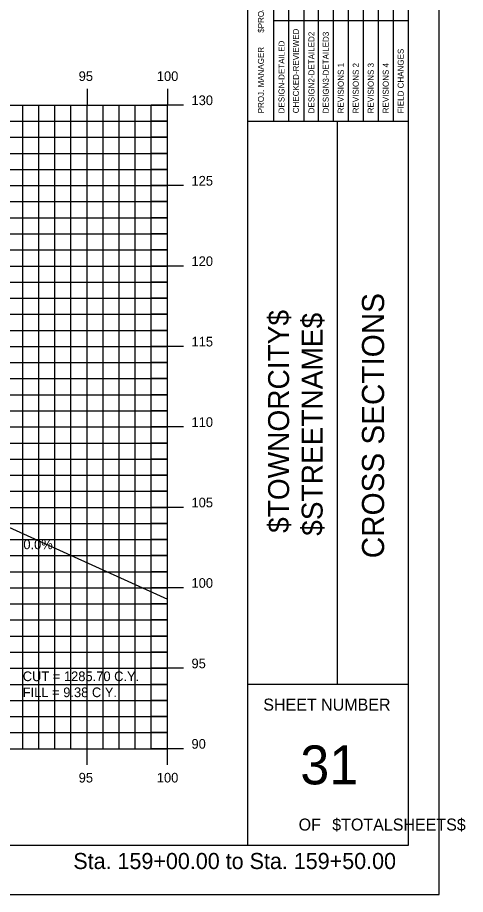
# Model space of a CAD drawing. Extents: x 850598 to 870284, y 366541 to 366651.
# Drawn here: x 853402.6 to 853430.5, y 366541.2 to 366595.7 of the extents above; entities that cross this region are included whole.
import ezdxf

# ---------------------------------------------------------------- set-up
doc = ezdxf.new("R2010")
doc.units = 0
for name, color, linetype in [('ANNOTATION', 7, 'Continuous'), ('BORDER', 7, 'Continuous'), ('D_Roadway_Centerline', 7, 'Continuous'), ('D_Text_Standard', 7, 'Continuous'), ('H_V ANNOTATION', 7, 'Continuous'), ('HIGHWAY_TITLE', 7, 'Continuous'), ('MAJOR', 7, 'Continuous'), ('MINOR', 7, 'Continuous'), ('PLOT BOUNDARY', 7, 'Continuous'), ('S_Roadway_Centerline', 7, 'Continuous')]:
    doc.layers.add(name, color=color, linetype=linetype)

msp = doc.modelspace()

# ---------------------------------------------------------------- linework, layer by layer
at = {"layer": 'BORDER'}
for p, q in [((853416.976, 366544.225), (853416.976, 366649.225)), ((853426.976, 366544.225), (853426.976, 366649.225)), ((853416.976, 366589.228), (853426.976, 366589.228)), ((853422.567, 366554.228), (853422.567, 366589.228)), ((853416.976, 366554.228), (853426.976, 366554.228)), ((853266.976, 366544.225), (853426.976, 366544.225))]:
    msp.add_line(p, q, dxfattribs=at)
for points in [[(853419.523, 366589.231), (853419.523, 366606.728)], [(853420.455, 366606.728), (853420.455, 366589.231)], [(853421.386, 366589.231), (853421.386, 366606.728)], [(853422.318, 366589.231), (853422.318, 366606.728)], [(853423.25, 366589.231), (853423.25, 366606.728)], [(853424.182, 366589.231), (853424.182, 366606.728)], [(853425.113, 366589.231), (853425.113, 366606.728)], [(853426.045, 366589.231), (853426.045, 366606.728)], [(853418.591, 366589.231), (853418.591, 366606.022)], [(853418.591, 366595.478), (853426.976, 366595.478)]]:
    msp.add_lwpolyline(points, dxfattribs=at)
at = {"layer": 'D_Roadway_Centerline'}
msp.add_lwpolyline([(853275.109, 366582.924), (853276.109, 366582.958), (853277.109, 366582.839), (853278.109, 366582.568), (853286.975, 366578.211), (853290.778, 366579.478), (853296.975, 366581.544), (853300.975, 366581.784), (853311.975, 366582.114), (853322.975, 366581.784), (853326.975, 366581.544), (853328.975, 366581.424), (853334.975, 366579.424), (853378.624, 366568.225), (853392.147, 366564.756), (853402.009, 366562.225), (853406.009, 366562.225)], dxfattribs=at)
at = {"layer": 'MAJOR'}
for p, q in [((853406.975, 366591.227), (853406.975, 366590.225)), ((853406.975, 366591.227), (853406.975, 366590.225)), ((853411.975, 366591.227), (853411.975, 366590.225)), ((853411.975, 366591.227), (853411.975, 366590.225)), ((853271.975, 366590.225), (853411.975, 366590.225)), ((853271.975, 366590.225), (853411.975, 366590.225)), ((853271.975, 366590.225), (853411.975, 366590.225)), ((853271.975, 366590.225), (853411.975, 366590.225)), ((853406.975, 366550.225), (853406.975, 366590.225)), ((853406.975, 366550.225), (853406.975, 366590.225)), ((853412.977, 366590.225), (853410.973, 366590.225)), ((853412.977, 366590.225), (853410.973, 366590.225)), ((853411.975, 366550.225), (853411.975, 366590.225)), ((853411.975, 366550.225), (853411.975, 366590.225)), ((853411.975, 366550.225), (853411.975, 366590.225)), ((853411.975, 366550.225), (853411.975, 366590.225)), ((853271.975, 366585.225), (853411.975, 366585.225)), ((853271.975, 366585.225), (853411.975, 366585.225)), ((853412.977, 366585.225), (853410.973, 366585.225)), ((853412.977, 366585.225), (853410.973, 366585.225)), ((853271.975, 366580.225), (853411.975, 366580.225)), ((853271.975, 366580.225), (853411.975, 366580.225)), ((853412.977, 366580.225), (853410.973, 366580.225)), ((853412.977, 366580.225), (853410.973, 366580.225)), ((853271.975, 366575.225), (853411.975, 366575.225)), ((853271.975, 366575.225), (853411.975, 366575.225)), ((853412.977, 366575.225), (853410.973, 366575.225)), ((853412.977, 366575.225), (853410.973, 366575.225)), ((853271.975, 366570.225), (853411.975, 366570.225)), ((853271.975, 366570.225), (853411.975, 366570.225)), ((853412.977, 366570.225), (853410.973, 366570.225)), ((853412.977, 366570.225), (853410.973, 366570.225)), ((853271.975, 366565.225), (853411.975, 366565.225)), ((853271.975, 366565.225), (853411.975, 366565.225)), ((853412.977, 366565.225), (853410.973, 366565.225)), ((853412.977, 366565.225), (853410.973, 366565.225)), ((853271.975, 366560.225), (853411.975, 366560.225)), ((853271.975, 366560.225), (853411.975, 366560.225)), ((853412.977, 366560.225), (853410.973, 366560.225)), ((853412.977, 366560.225), (853410.973, 366560.225)), ((853271.975, 366555.225), (853411.975, 366555.225)), ((853271.975, 366555.225), (853411.975, 366555.225)), ((853412.977, 366555.225), (853410.973, 366555.225)), ((853412.977, 366555.225), (853410.973, 366555.225)), ((853271.975, 366550.225), (853411.975, 366550.225)), ((853271.975, 366550.225), (853411.975, 366550.225)), ((853271.975, 366550.225), (853411.975, 366550.225)), ((853271.975, 366550.225), (853411.975, 366550.225)), ((853406.975, 366549.223), (853406.975, 366550.225)), ((853406.975, 366549.223), (853406.975, 366550.225)), ((853412.977, 366550.225), (853410.973, 366550.225)), ((853412.977, 366550.225), (853410.973, 366550.225)), ((853411.975, 366549.223), (853411.975, 366550.225)), ((853411.975, 366549.223), (853411.975, 366550.225))]:
    msp.add_line(p, q, dxfattribs=at)
at = {"layer": 'MINOR'}
for p, q in [((853402.975, 366550.225), (853402.975, 366590.225)), ((853402.975, 366550.225), (853402.975, 366590.225)), ((853403.975, 366550.225), (853403.975, 366590.225)), ((853403.975, 366550.225), (853403.975, 366590.225)), ((853404.975, 366550.225), (853404.975, 366590.225)), ((853404.975, 366550.225), (853404.975, 366590.225)), ((853405.975, 366550.225), (853405.975, 366590.225)), ((853405.975, 366550.225), (853405.975, 366590.225)), ((853407.975, 366550.225), (853407.975, 366590.225)), ((853407.975, 366550.225), (853407.975, 366590.225)), ((853408.975, 366550.225), (853408.975, 366590.225)), ((853408.975, 366550.225), (853408.975, 366590.225)), ((853409.975, 366550.225), (853409.975, 366590.225)), ((853409.975, 366550.225), (853409.975, 366590.225)), ((853410.975, 366550.225), (853410.975, 366590.225)), ((853410.975, 366550.225), (853410.975, 366590.225)), ((853271.975, 366589.225), (853411.975, 366589.225)), ((853271.975, 366589.225), (853411.975, 366589.225)), ((853411.975, 366589.225), (853410.973, 366589.225)), ((853411.975, 366589.225), (853410.973, 366589.225)), ((853271.975, 366588.225), (853411.975, 366588.225)), ((853271.975, 366588.225), (853411.975, 366588.225)), ((853411.975, 366588.225), (853410.973, 366588.225)), ((853411.975, 366588.225), (853410.973, 366588.225)), ((853271.975, 366587.225), (853411.975, 366587.225)), ((853271.975, 366587.225), (853411.975, 366587.225)), ((853411.975, 366587.225), (853410.973, 366587.225)), ((853411.975, 366587.225), (853410.973, 366587.225)), ((853271.975, 366586.225), (853411.975, 366586.225)), ((853271.975, 366586.225), (853411.975, 366586.225)), ((853411.975, 366586.225), (853410.973, 366586.225)), ((853411.975, 366586.225), (853410.973, 366586.225)), ((853271.975, 366584.225), (853411.975, 366584.225)), ((853271.975, 366584.225), (853411.975, 366584.225)), ((853411.975, 366584.225), (853410.973, 366584.225)), ((853411.975, 366584.225), (853410.973, 366584.225)), ((853271.975, 366583.225), (853411.975, 366583.225)), ((853271.975, 366583.225), (853411.975, 366583.225)), ((853411.975, 366583.225), (853410.973, 366583.225)), ((853411.975, 366583.225), (853410.973, 366583.225)), ((853271.975, 366582.225), (853411.975, 366582.225)), ((853271.975, 366582.225), (853411.975, 366582.225)), ((853411.975, 366582.225), (853410.973, 366582.225)), ((853411.975, 366582.225), (853410.973, 366582.225)), ((853271.975, 366581.225), (853411.975, 366581.225)), ((853271.975, 366581.225), (853411.975, 366581.225)), ((853411.975, 366581.225), (853410.973, 366581.225)), ((853411.975, 366581.225), (853410.973, 366581.225)), ((853271.975, 366579.225), (853411.975, 366579.225)), ((853271.975, 366579.225), (853411.975, 366579.225)), ((853411.975, 366579.225), (853410.973, 366579.225)), ((853411.975, 366579.225), (853410.973, 366579.225)), ((853271.975, 366578.225), (853411.975, 366578.225)), ((853271.975, 366578.225), (853411.975, 366578.225)), ((853411.975, 366578.225), (853410.973, 366578.225)), ((853411.975, 366578.225), (853410.973, 366578.225)), ((853271.975, 366577.225), (853411.975, 366577.225)), ((853271.975, 366577.225), (853411.975, 366577.225)), ((853411.975, 366577.225), (853410.973, 366577.225)), ((853411.975, 366577.225), (853410.973, 366577.225)), ((853271.975, 366576.225), (853411.975, 366576.225)), ((853271.975, 366576.225), (853411.975, 366576.225)), ((853411.975, 366576.225), (853410.973, 366576.225)), ((853411.975, 366576.225), (853410.973, 366576.225)), ((853271.975, 366574.225), (853411.975, 366574.225)), ((853271.975, 366574.225), (853411.975, 366574.225)), ((853411.975, 366574.225), (853410.973, 366574.225)), ((853411.975, 366574.225), (853410.973, 366574.225)), ((853271.975, 366573.225), (853411.975, 366573.225)), ((853271.975, 366573.225), (853411.975, 366573.225)), ((853411.975, 366573.225), (853410.973, 366573.225)), ((853411.975, 366573.225), (853410.973, 366573.225)), ((853271.975, 366572.225), (853411.975, 366572.225)), ((853271.975, 366572.225), (853411.975, 366572.225)), ((853411.975, 366572.225), (853410.973, 366572.225)), ((853411.975, 366572.225), (853410.973, 366572.225)), ((853271.975, 366571.225), (853411.975, 366571.225)), ((853271.975, 366571.225), (853411.975, 366571.225)), ((853411.975, 366571.225), (853410.973, 366571.225)), ((853411.975, 366571.225), (853410.973, 366571.225)), ((853271.975, 366569.225), (853411.975, 366569.225)), ((853271.975, 366569.225), (853411.975, 366569.225)), ((853411.975, 366569.225), (853410.973, 366569.225)), ((853411.975, 366569.225), (853410.973, 366569.225)), ((853271.975, 366568.225), (853411.975, 366568.225)), ((853271.975, 366568.225), (853411.975, 366568.225)), ((853411.975, 366568.225), (853410.973, 366568.225)), ((853411.975, 366568.225), (853410.973, 366568.225)), ((853271.975, 366567.225), (853411.975, 366567.225)), ((853271.975, 366567.225), (853411.975, 366567.225)), ((853411.975, 366567.225), (853410.973, 366567.225)), ((853411.975, 366567.225), (853410.973, 366567.225)), ((853271.975, 366566.225), (853411.975, 366566.225)), ((853271.975, 366566.225), (853411.975, 366566.225)), ((853411.975, 366566.225), (853410.973, 366566.225)), ((853411.975, 366566.225), (853410.973, 366566.225)), ((853271.975, 366564.225), (853411.975, 366564.225)), ((853271.975, 366564.225), (853411.975, 366564.225)), ((853411.975, 366564.225), (853410.973, 366564.225)), ((853411.975, 366564.225), (853410.973, 366564.225)), ((853271.975, 366563.225), (853411.975, 366563.225)), ((853271.975, 366563.225), (853411.975, 366563.225)), ((853411.975, 366563.225), (853410.973, 366563.225)), ((853411.975, 366563.225), (853410.973, 366563.225)), ((853271.975, 366562.225), (853411.975, 366562.225)), ((853271.975, 366562.225), (853411.975, 366562.225)), ((853411.975, 366562.225), (853410.973, 366562.225)), ((853411.975, 366562.225), (853410.973, 366562.225)), ((853271.975, 366561.225), (853411.975, 366561.225)), ((853271.975, 366561.225), (853411.975, 366561.225)), ((853411.975, 366561.225), (853410.973, 366561.225)), ((853411.975, 366561.225), (853410.973, 366561.225)), ((853271.975, 366559.225), (853411.975, 366559.225)), ((853271.975, 366559.225), (853411.975, 366559.225)), ((853411.975, 366559.225), (853410.973, 366559.225)), ((853411.975, 366559.225), (853410.973, 366559.225)), ((853271.975, 366558.225), (853411.975, 366558.225)), ((853271.975, 366558.225), (853411.975, 366558.225)), ((853411.975, 366558.225), (853410.973, 366558.225)), ((853411.975, 366558.225), (853410.973, 366558.225)), ((853271.975, 366557.225), (853411.975, 366557.225)), ((853271.975, 366557.225), (853411.975, 366557.225)), ((853411.975, 366557.225), (853410.973, 366557.225)), ((853411.975, 366557.225), (853410.973, 366557.225)), ((853271.975, 366556.225), (853411.975, 366556.225)), ((853271.975, 366556.225), (853411.975, 366556.225)), ((853411.975, 366556.225), (853410.973, 366556.225)), ((853411.975, 366556.225), (853410.973, 366556.225)), ((853271.975, 366554.225), (853411.975, 366554.225)), ((853271.975, 366554.225), (853411.975, 366554.225)), ((853411.975, 366554.225), (853410.973, 366554.225)), ((853411.975, 366554.225), (853410.973, 366554.225)), ((853271.975, 366553.225), (853411.975, 366553.225)), ((853271.975, 366553.225), (853411.975, 366553.225)), ((853411.975, 366553.225), (853410.973, 366553.225)), ((853411.975, 366553.225), (853410.973, 366553.225)), ((853271.975, 366552.225), (853411.975, 366552.225)), ((853271.975, 366552.225), (853411.975, 366552.225)), ((853411.975, 366552.225), (853410.973, 366552.225)), ((853411.975, 366552.225), (853410.973, 366552.225)), ((853271.975, 366551.225), (853411.975, 366551.225)), ((853271.975, 366551.225), (853411.975, 366551.225)), ((853411.975, 366551.225), (853410.973, 366551.225)), ((853411.975, 366551.225), (853410.973, 366551.225))]:
    msp.add_line(p, q, dxfattribs=at)
at = {"layer": 'PLOT BOUNDARY'}
msp.add_lwpolyline([(853258.882, 366541.166), (853428.882, 366541.166), (853428.882, 366651.166), (853258.882, 366651.166)], close=True, dxfattribs=at)
at = {"layer": 'S_Roadway_Centerline'}
msp.add_lwpolyline([(853348.29, 366581.184), (853358.483, 366581.563), (853363.499, 366581.464), (853374.278, 366581.442), (853378.703, 366580.336), (853379.39, 366580.145), (853381.562, 366578.755), (853396.732, 366566.418), (853411.975, 366559.528)], dxfattribs=at)

# ---------------------------------------------------------------- texts
at = {"layer": 'ANNOTATION'}
msp.add_text('0.0%', height=0.6, dxfattribs=at).set_placement((853403.013, 366562.625))
at = {"layer": 'BORDER'}
for s, height, rotation, p in [('$PROJMANAGER$', 0.37275, 90, (853417.98, 366594.723)), ('CHECKED-REVIEWED', 0.37275, 90, (853420.157, 366589.716)), ('DESIGN2-DETAILED2', 0.37275, 90, (853421.126, 366589.716)), ('DESIGN3-DETAILED3', 0.37275, 90, (853422.02, 366589.716)), ('DESIGN-DETAILED', 0.37275, 90, (853419.262, 366589.716)), ('PROJ. MANAGER', 0.37275, 90, (853417.98, 366589.716)), ('FIELD CHANGES', 0.37275, 90, (853426.678, 366589.716)), ('REVISIONS 1', 0.37275, 90, (853422.952, 366589.716)), ('REVISIONS 2', 0.37275, 90, (853423.883, 366589.716)), ('REVISIONS 3', 0.37275, 90, (853424.815, 366589.716)), ('REVISIONS 4', 0.37275, 90, (853425.747, 366589.716)), ('CROSS SECTIONS', 1.37787, 90, (853425.46, 366562.062)), ('SHEET NUMBER', 0.74527, 360, (853417.941, 366552.592)), ('31', 2.4194, 360, (853420.247, 366548.008)), ('OF', 0.7453, 360, (853420.143, 366545.138)), ('$TOTALSHEETS$', 0.74527, 360, (853422.232, 366545.138))]:
    msp.add_text(s, height=height, rotation=rotation, dxfattribs=at).set_placement(p)
at = {"layer": 'D_Text_Standard'}
for s, p in [('CUT = 1285.70 C.Y.', (853402.975, 366554.425)), ('FILL = 9.38 C.Y.', (853402.975, 366553.429))]:
    msp.add_text(s, height=0.6, dxfattribs=at).set_placement(p)
at = {"layer": 'H_V ANNOTATION'}
for s, height, p in [('95', 0.6, (853406.454, 366591.725)), ('100', 0.6, (853411.317, 366591.725)), ('130', 0.6, (853413.475, 366590.225)), ('125', 0.6, (853413.475, 366585.225)), ('120', 0.6, (853413.475, 366580.225)), ('115', 0.6, (853413.475, 366575.225)), ('110', 0.6, (853413.475, 366570.225)), ('105', 0.6, (853413.475, 366565.225)), ('100', 0.6, (853413.475, 366560.225)), ('95', 0.6, (853413.475, 366555.225)), ('90', 0.6, (853413.475, 366550.225)), ('95', 0.6, (853406.454, 366548.125)), ('100', 0.6, (853411.317, 366548.125)), ('Sta. 159+00.00 to Sta. 159+50.00', 1.0002, (853406.121, 366542.745))]:
    msp.add_text(s, height=height, dxfattribs=at).set_placement(p)
at = {"layer": 'HIGHWAY_TITLE'}
for s, p in [('$TOWNORCITY$', (853419.548, 366563.637)), ('$STREETNAME$', (853421.635, 366563.457))]:
    msp.add_text(s, height=1.30428, rotation=90, dxfattribs=at).set_placement(p)

doc.saveas('drawing.dxf')
